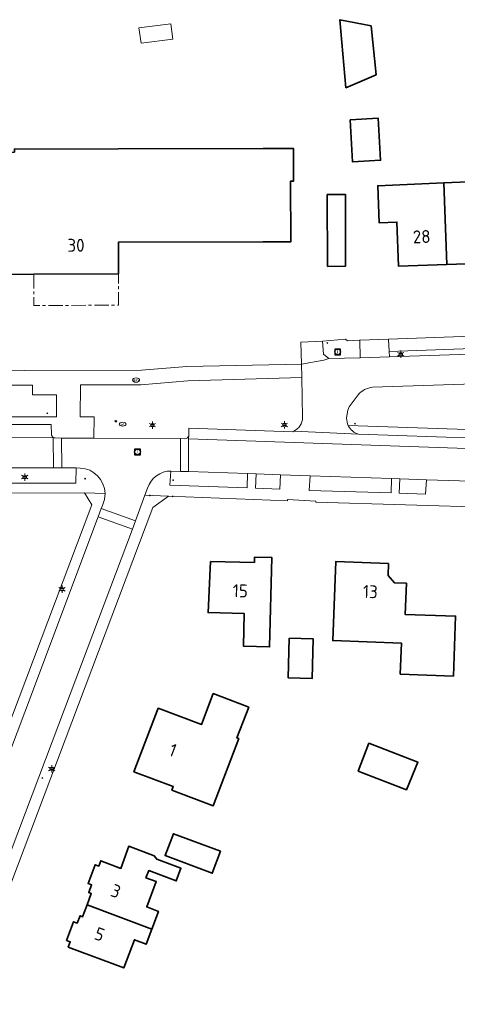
# Model space of a CAD drawing. Header units: metres. Extents: x 140853 to 145288, y 474558 to 480269.
# Tile 294 of 428: x 144095 to 144156, y 478363 to 478500. Entities that reach past the tile are written whole.
import ezdxf
from ezdxf.enums import TextEntityAlignment as Align

# ---------------------------------------------------------------- set-up
doc = ezdxf.new("R2010")
doc.units = ezdxf.units.M
doc.header["$MEASUREMENT"] = 0
doc.linetypes.add('AM-AS', pattern=[16, 10, -2, 2, -2])
for name, color, linetype, lineweight in [('B-WE-AM-AS_SPOOR_RAIL-G', 10, 'AM-AS', 18), ('B-WE-GR-GRAS-G', 60, 'Continuous', 13), ('B-WE-GR-GRAS_KRUIDENRIJK-G', 80, 'Continuous', 18), ('B-WE-IE-TERREINAFSCHEIDING_KUNSTMATIG_HEKWERK-G', 20, 'IE-TERREINAFSCHEIDING-KUNSTMATIG', 18), ('B-WE-IE-TERREINAFSCHEIDING_KUNSTMATIG_MUUR-G', 90, 'IE-TERREINAFSCHEIDING-KUNSTMATIG-DICHT', 18), ('B-WE-KL-ET_LS_OV_LICHTMAST-S', 190, 'Continuous', 18), ('B-WE-KL-GAS_PUT-S', 30, 'Continuous', 18), ('B-WE-KL-WATER_BRANDLEIDING_PUT-S', 150, 'Continuous', 18), ('B-WE-KL-WATER_PUT-S', 170, 'Continuous', 18), ('B-WE-OG-BEBOUWING-G', 7, 'Continuous', 35), ('B-WE-OG-BEBOUWING_BIJGEBOUW-G', 7, 'Continuous', 18), ('B-WE-OG-BEBOUWING_HUISNUMMER-T18', 10, 'Continuous', 18), ('B-WE-OG-TERREIN_ERF-G', 7, 'Continuous', 18), ('B-WE-RI-GWA_RIOOLPUT-S', 30, 'Continuous', 18), ('B-WE-VH-VERHARDING_BETONSTRAATSTEEN-G', 252, 'Continuous', 18), ('B-WE-VH-VERHARDING_STRAATBAKSTEEN-G', 252, 'Continuous', 18), ('X-XX-XX-ALGEMEEN-S', 7, 'Continuous', 18)]:
    doc.layers.add(name, color=color, linetype=linetype, lineweight=lineweight)
doc.styles.add('NLCS-ISO', font='txt')
doc.linetypes.add('IE-TERREINAFSCHEIDING-KUNSTMATIG', pattern='A,4,[82,NLCS.shx,S=0.75,R=90,X=0,Y=0],4,-2', length=10)
doc.linetypes.add('IE-TERREINAFSCHEIDING-KUNSTMATIG-DICHT', pattern='A,8,-1,[82,NLCS.shx,S=0.75,R=90,X=0,Y=0],-1', length=10)

# ---------------------------------------------------------------- blocks, each defined once
blk = doc.blocks.new('SIE-WEG_AFVALBAK_TYPE_01')
for radius in [0.25, 0.156]:
    blk.add_circle((0, 0), radius)
blk = doc.blocks.new('B-SIE-WEG_LICHTMAST-SO')
at = {"ltscale": 0.1}
for p, q in [((-1.1, 0.63), (-2.19, 1.27)), ((0, 1.27), (0, 2.53)), ((1.1, 0.63), (2.19, 1.27)), ((-1.1, -0.63), (-2.19, -1.27)), ((0, -1.27), (0, -2.53)), ((1.1, -0.63), (2.19, -1.27))]:
    blk.add_line(p, q, dxfattribs=at)
at = {"flags": 128}
for points in [[(-1.16, 0.5), (1.16, 0.5)], [(-1.16, -0.5), (1.16, -0.5)]]:
    blk.add_lwpolyline(points, dxfattribs=at)
at = {"ltscale": 0.1}
blk.add_circle((0, 0), 1.27, dxfattribs=at)
at = {"style": 'NLCS-ISO'}
blk.add_attdef('TYPE', text='', height=1.8, dxfattribs=at).set_placement((0, 2.53), align=Align.BOTTOM_CENTER)
blk = doc.blocks.new('SRI-PUT_INSPECTIE-SO')
at = {"lineweight": -3, "flags": 128}
blk.add_lwpolyline([(-2, -2), (2, -2), (2, 2), (-2, 2)], close=True, dxfattribs=at)
at = {"lineweight": -3, "ltscale": 1.5}
blk.add_circle((0, 0), 2, dxfattribs=at)
at = {"ltscale": 0.1, "style": 'NLCS-ISO'}
blk.add_text('I', height=2.5, dxfattribs=at).set_placement((0, -0.01), align=Align.MIDDLE_CENTER)
blk = doc.blocks.new('SKL-GAS_PUT-SO')
at = {"color": 0, "linetype": 'ByBlock', "lineweight": 18}
blk.add_ellipse((0, 0), major_axis=(2.5, 0), ratio=0.601255, dxfattribs=at)
at = {"color": 0, "linetype": 'ByBlock', "lineweight": 18, "style": 'NLCS-ISO'}
blk.add_text('gas', height=1.8, dxfattribs=at).set_placement((0.12, 0.3), align=Align.MIDDLE_CENTER)
blk = doc.blocks.new('SKL-WATERLEIDINGPUT-SO')
at = {"color": 0, "linetype": 'ByBlock', "lineweight": 18}
blk.add_ellipse((0, 0), major_axis=(2.5, 0), ratio=0.54, dxfattribs=at)
at = {"color": 0, "linetype": 'ByBlock', "lineweight": 18, "style": 'NLCS-ISO'}
blk.add_text('wl', height=1.8, dxfattribs=at).set_placement((0, 0), align=Align.MIDDLE_CENTER)
blk = doc.blocks.new('SIE-WEG_STRAATPOT_BRANDKRAAN-SO')
blk.add_ellipse((0, 0), major_axis=(-0.729, 0), ratio=0.685994)
at = {"style": 'NLCS-ISO'}
blk.add_text('BR', height=0.4, dxfattribs=at).set_placement((-0.3, -0.15))

msp = doc.modelspace()

# ---------------------------------------------------------------- linework, layer by layer
at = {"layer": 'B-WE-AM-AS_SPOOR_RAIL-G', "ltscale": 0.2, "flags": 128}
msp.add_lwpolyline([(144096.573, 478464.459), (144096.582, 478460.099), (144108.382, 478460.123), (144108.373, 478464.483), (144096.573, 478464.459)], close=True, dxfattribs=at)
at = {"layer": 'B-WE-GR-GRAS-G', "ltscale": 0.2, "flags": 128}
msp.add_lwpolyline([(144146.127, 478452.96), (144162.838, 478453.514), (144162.825, 478454.269), (144146.082, 478453.66), (144146.127, 478452.96)], close=True, dxfattribs=at)
at = {"layer": 'B-WE-GR-GRAS_KRUIDENRIJK-G', "ltscale": 0.2, "flags": 128}
for points in [[(144162.795, 478456.015), (144145.968, 478455.409), (144146.082, 478453.66), (144162.825, 478454.269), (144162.795, 478456.015)], [(144141.92, 478455.268), (144140.252, 478455.154), (144139.995, 478455.379), (144136.78, 478455.104), (144136.945, 478453.3), (144137.655, 478452.702), (144142.01, 478452.781), (144141.961, 478455.271), (144141.946, 478455.27), (144141.92, 478455.268)], [(144102.49, 478437.459), (144100.491, 478437.464), (144099.323, 478437.475), (144086.288, 478437.476), (144086.27, 478435.354), (144102.458, 478435.362), (144102.49, 478437.459)], [(144117.005, 478436.976), (144115.688, 478437.034), (144115.521, 478435.08), (144126.292, 478434.683), (144126.362, 478436.674), (144118.125, 478436.947), (144117.005, 478436.976)], [(144127.569, 478436.635), (144127.469, 478434.639), (144130.842, 478434.512), (144130.94, 478436.516), (144127.569, 478436.635)], [(144135.066, 478436.36), (144134.945, 478434.336), (144146.333, 478433.979), (144146.392, 478435.988), (144135.066, 478436.36)], [(144147.56, 478435.948), (144147.459, 478433.946), (144151.145, 478433.833), (144151.248, 478435.813), (144147.56, 478435.948)]]:
    msp.add_lwpolyline(points, close=True, dxfattribs=at)
for points in [[(144140.144, 478444.395, 0.1172728), (144140.38, 478443.356), (144140.38, 478443.356), (144217.586, 478440.757), (144217.586, 478440.757, -0.1823666), (144227.618, 478447.429), (144227.618, 478447.429, 0.1649774), (144235.14, 478451.43), (144235.14, 478451.43), (144235.304, 478451.907), (144156.476, 478449.111), (144143.755, 478448.699), (144143.755, 478448.699, 0.200894), (144141.731, 478447.64), (144141.731, 478447.64), (144140.622, 478446.167), (144140.622, 478446.167, 0.0954594), (144140.259, 478445.296), (144140.259, 478445.296), (144140.144, 478444.395)], [(144134.011, 478444.471), (144133.896, 478450.053), (144118.031, 478449.618), (144111.503, 478449.02), (144103.089, 478449.025), (144103.046, 478444.564), (144104.993, 478444.57), (144104.964, 478441.605), (144117.029, 478441.541), (144117.598, 478441.531), (144117.598, 478441.531, 0.4060404), (144118.151, 478441.985), (144118.151, 478441.985), (144118.182, 478442.996), (144132.635, 478442.514), (144132.776, 478442.576), (144132.776, 478442.576, 0.2792143), (144134.011, 478444.471)], [(144084.481, 478443.491), (144084.479, 478444.568), (144099.772, 478444.573), (144099.771, 478447.648), (144096.42, 478447.638), (144096.414, 478449.003), (144062.665, 478449.002), (144062.678, 478446.578), (144062.678, 478446.578, 0.415443), (144065.456, 478443.495), (144065.456, 478443.495), (144084.481, 478443.491)]]:
    msp.add_lwpolyline(points, format="xyb", close=True, dxfattribs=at)
at = {"layer": 'B-WE-IE-TERREINAFSCHEIDING_KUNSTMATIG_HEKWERK-G', "ltscale": 0.2, "flags": 128}
for points in [[(144133.748, 478454.993), (144136.78, 478455.104)], [(144133.748, 478454.993), (144133.841, 478451.899)], [(144139.995, 478455.379), (144136.78, 478455.104)], [(144062.639, 478450.963), (144111.585, 478451.069), (144117.887, 478451.576), (144133.841, 478451.899)]]:
    msp.add_lwpolyline(points, dxfattribs=at)
at = {"layer": 'B-WE-IE-TERREINAFSCHEIDING_KUNSTMATIG_MUUR-G', "ltscale": 0.2, "flags": 128}
for points in [[(144162.795, 478456.015), (144145.968, 478455.409)], [(144141.92, 478455.268), (144140.252, 478455.154), (144139.995, 478455.379)], [(144141.946, 478455.27), (144141.92, 478455.268)], [(144141.961, 478455.271), (144141.946, 478455.27)]]:
    msp.add_lwpolyline(points, dxfattribs=at)
at = {"layer": 'B-WE-OG-BEBOUWING-G', "ltscale": 0.2, "flags": 128}
for points in [[(144143.549, 478499.043), (144139.213, 478499.895), (144140.043, 478490.417), (144144.238, 478492.221), (144143.549, 478499.043)], [(144140.644, 478485.953), (144140.948, 478480.118), (144144.861, 478480.321), (144144.557, 478486.157), (144140.644, 478485.953)], [(144062.521, 478475.481), (144062.549, 478461.181), (144069.499, 478461.195), (144069.493, 478464.405), (144096.573, 478464.459), (144108.373, 478464.483), (144108.364, 478468.903), (144128.544, 478468.943), (144132.364, 478468.951), (144132.347, 478477.411), (144132.747, 478477.412), (144132.738, 478481.962), (144128.518, 478481.954), (144108.338, 478481.913), (144093.888, 478481.884), (144093.889, 478481.454), (144069.764, 478481.406), (144065.996, 478475.488), (144062.521, 478475.481)], [(144153.68, 478477.155), (144144.466, 478476.777), (144144.654, 478471.61), (144147.152, 478471.701), (144147.375, 478465.555), (144154.091, 478465.798), (144153.68, 478477.155)], [(144153.68, 478477.155), (144154.091, 478465.798), (144160.808, 478466.042), (144160.703, 478468.94), (144162.402, 478469.002), (144162.306, 478472.681), (144160.587, 478472.636), (144160.462, 478477.434), (144153.68, 478477.155)], [(144137.422, 478475.541), (144137.483, 478465.54), (144139.963, 478465.555), (144139.963, 478475.555), (144137.422, 478475.541)], [(144121.17, 478424.446), (144120.865, 478417.308), (144125.899, 478417.187), (144125.789, 478412.619), (144129.428, 478412.531), (144129.728, 478424.997), (144127.319, 478425.055), (144127.301, 478424.298), (144121.17, 478424.446)], [(144145.975, 478424.138), (144138.62, 478424.417), (144138.204, 478413.425), (144147.767, 478413.063), (144147.604, 478408.756), (144155.017, 478408.475), (144155.313, 478416.821), (144148.312, 478417.042), (144148.476, 478421.412), (144146.817, 478421.471), (144145.912, 478422.49), (144145.975, 478424.138)], [(144132.158, 478413.736), (144132.025, 478408.217), (144135.354, 478408.137), (144135.487, 478413.656), (144132.158, 478413.736)], [(144113.896, 478404.012), (144110.534, 478395.16), (144116.012, 478393.079), (144115.827, 478392.593), (144121.577, 478390.409), (144125.128, 478399.757), (144124.875, 478399.854), (144126.513, 478404.138), (144121.572, 478406.027), (144119.92, 478401.708), (144113.896, 478404.012)], [(144141.736, 478395.232), (144148.463, 478392.632), (144150.076, 478396.479), (144143.24, 478399.122), (144141.736, 478395.232)], [(144122.577, 478384.066), (144116.021, 478386.519), (144114.879, 478383.466), (144121.434, 478381.013), (144122.577, 478384.066)], [(144104, 478376.602), (144113.01, 478373.218), (144113.942, 478375.698), (144112.304, 478376.314), (144113.629, 478379.843), (144112.206, 478380.377), (144112.585, 478381.385), (144116.414, 478379.947), (144117.075, 478381.707), (144113.742, 478382.959), (144113.362, 478383.454), (144109.814, 478384.768), (144108.708, 478381.692), (144105.901, 478382.746), (144105.621, 478381.999), (144105.115, 478382.188), (144104.14, 478379.592), (144104.646, 478379.402), (144104.235, 478378.309), (144104.591, 478378.176), (144104, 478376.602)], [(144104, 478376.602), (144103.384, 478374.963), (144103.028, 478375.096), (144102.639, 478374.06), (144102.133, 478374.25), (144101.162, 478371.662), (144101.667, 478371.473), (144101.387, 478370.725), (144109.114, 478367.823), (144110.588, 478371.745), (144112.226, 478371.13), (144113.01, 478373.218), (144104, 478376.602)]]:
    msp.add_lwpolyline(points, close=True, dxfattribs=at)
at = {"layer": 'B-WE-OG-BEBOUWING_BIJGEBOUW-G', "ltscale": 0.2, "flags": 128}
msp.add_lwpolyline([(144115.93, 478497.168), (144115.666, 478499.307), (144111.23, 478498.759), (144111.533, 478496.625), (144115.93, 478497.168)], close=True, dxfattribs=at)
at = {"layer": 'B-WE-OG-TERREIN_ERF-G', "ltscale": 0.2, "flags": 128}
for points in [[(144143.549, 478499.043), (144144.238, 478492.221), (144140.043, 478490.417), (144139.213, 478499.895), (144143.549, 478499.043)], [(144140.644, 478485.953), (144144.557, 478486.157), (144144.861, 478480.321), (144140.948, 478480.118), (144140.644, 478485.953)], [(144069.493, 478464.405), (144069.499, 478461.195), (144062.549, 478461.181), (144062.521, 478475.481), (144065.996, 478475.488), (144069.764, 478481.406), (144093.889, 478481.454), (144093.888, 478481.884), (144108.338, 478481.913), (144128.518, 478481.954), (144132.738, 478481.962), (144132.747, 478477.412), (144132.347, 478477.411), (144132.364, 478468.951), (144128.544, 478468.943), (144108.364, 478468.903), (144108.373, 478464.483), (144096.573, 478464.459), (144069.493, 478464.405)], [(144154.091, 478465.798), (144147.375, 478465.555), (144147.152, 478471.701), (144144.654, 478471.61), (144144.466, 478476.777), (144153.68, 478477.155), (144160.462, 478477.434), (144160.587, 478472.636), (144162.306, 478472.681), (144162.402, 478469.002), (144160.703, 478468.94), (144160.808, 478466.042), (144154.091, 478465.798)], [(144137.422, 478475.541), (144139.963, 478475.555), (144139.963, 478465.555), (144137.483, 478465.54), (144137.422, 478475.541)], [(144121.17, 478424.446), (144127.301, 478424.298), (144127.319, 478425.055), (144129.728, 478424.997), (144129.428, 478412.531), (144125.789, 478412.619), (144125.899, 478417.187), (144120.865, 478417.308), (144121.17, 478424.446)], [(144145.975, 478424.138), (144145.912, 478422.49), (144146.817, 478421.471), (144148.476, 478421.412), (144148.312, 478417.042), (144155.313, 478416.821), (144155.017, 478408.475), (144147.604, 478408.756), (144147.767, 478413.063), (144138.204, 478413.425), (144138.62, 478424.417), (144145.975, 478424.138)], [(144132.158, 478413.736), (144135.487, 478413.656), (144135.354, 478408.137), (144132.025, 478408.217), (144132.158, 478413.736)], [(144113.896, 478404.012), (144119.92, 478401.708), (144121.572, 478406.027), (144126.513, 478404.138), (144124.875, 478399.854), (144125.128, 478399.757), (144121.577, 478390.409), (144115.827, 478392.593), (144116.012, 478393.079), (144110.534, 478395.16), (144113.896, 478404.012)], [(144141.736, 478395.232), (144143.24, 478399.122), (144150.076, 478396.479), (144148.463, 478392.632), (144141.736, 478395.232)], [(144122.577, 478384.066), (144121.434, 478381.013), (144114.879, 478383.466), (144116.021, 478386.519), (144122.577, 478384.066)], [(144113.01, 478373.218), (144112.226, 478371.13), (144110.588, 478371.745), (144109.114, 478367.823), (144101.387, 478370.725), (144101.667, 478371.473), (144101.162, 478371.662), (144102.133, 478374.25), (144102.639, 478374.06), (144103.028, 478375.096), (144103.384, 478374.963), (144104, 478376.602), (144104.591, 478378.176), (144104.235, 478378.309), (144104.646, 478379.402), (144104.14, 478379.592), (144105.115, 478382.188), (144105.621, 478381.999), (144105.901, 478382.746), (144108.708, 478381.692), (144109.814, 478384.768), (144113.362, 478383.454), (144113.742, 478382.959), (144117.075, 478381.707), (144116.414, 478379.947), (144112.585, 478381.385), (144112.206, 478380.377), (144113.629, 478379.843), (144112.304, 478376.314), (144113.942, 478375.698), (144113.01, 478373.218)]]:
    msp.add_lwpolyline(points, close=True, dxfattribs=at)
for points in [[(144062.639, 478450.963), (144111.585, 478451.069), (144117.887, 478451.576), (144133.841, 478451.899), (144133.748, 478454.993), (144136.78, 478455.104), (144139.995, 478455.379), (144140.252, 478455.154), (144141.92, 478455.268), (144141.946, 478455.27), (144141.961, 478455.271), (144145.968, 478455.409), (144162.795, 478456.015)], [(144065.218, 478327.838), (144104.664, 478432.337), (144103.649, 478434.019), (144020.37, 478433.821)], [(144118.804, 478222.127), (144124.054, 478233.127), (144131.369, 478248.397), (144132.143, 478250), (144132.143, 478250), (144142.91, 478272.312), (144153.708, 478294.466), (144163.108, 478313.875), (144173.142, 478334.481), (144192.092, 478373.63), (144203.219, 478396.504), (144217.955, 478426.52), (144218.642, 478427.919), (144217.405, 478429.936), (144191.001, 478430.818), (144160.829, 478431.934), (144135.856, 478432.687), (144135.86, 478432.837), (144131.906, 478433.076), (144131.892, 478432.896), (144115.331, 478433.53), (144113.158, 478431.957), (144069.709, 478316.904)]]:
    msp.add_lwpolyline(points, dxfattribs=at)
at = {"layer": 'B-WE-VH-VERHARDING_BETONSTRAATSTEEN-G', "ltscale": 0.2, "flags": 128}
for points in [[(144100.459, 478441.633), (144099.572, 478441.64), (144099.572, 478441.64, -0.141709), (144099.298, 478441.715), (144099.298, 478441.715), (144099.323, 478437.475), (144100.491, 478437.464), (144100.459, 478441.633)], [(144100.459, 478441.633), (144100.491, 478437.464), (144102.49, 478437.459), (144103.024, 478437.454), (144103.024, 478437.454, -0.395909), (144106.511, 478433.899), (144106.511, 478433.899, -0.1184333), (144106.15, 478432.237), (144106.15, 478432.237), (144105.973, 478431.81), (144110.749, 478430.079), (144112.06, 478433.667), (144112.42, 478434.652), (144112.42, 478434.652, -0.3274308), (144115.688, 478437.034), (144115.688, 478437.034), (144117.005, 478436.976), (144117.029, 478441.541), (144104.964, 478441.605), (144103.017, 478441.615), (144100.459, 478441.633)], [(144117.598, 478441.531), (144117.029, 478441.541), (144117.005, 478436.976), (144118.125, 478436.947), (144118.149, 478441.512), (144118.151, 478441.985), (144118.151, 478441.985, -0.4060404), (144117.598, 478441.531)]]:
    msp.add_lwpolyline(points, format="xyb", close=True, dxfattribs=at)
msp.add_lwpolyline([(144110.749, 478430.079), (144105.973, 478431.81), (144105.566, 478430.667), (144110.323, 478428.95), (144110.749, 478430.079)], close=True, dxfattribs=at)
at = {"layer": 'B-WE-VH-VERHARDING_STRAATBAKSTEEN-G', "ltscale": 0.2, "flags": 128}
for points in [[(144136.955, 478452.465), (144137.655, 478452.702), (144136.945, 478453.3), (144136.78, 478455.104), (144133.748, 478454.993), (144133.841, 478451.899), (144136.955, 478452.465)], [(144142.01, 478452.781), (144146.127, 478452.96), (144146.082, 478453.66), (144145.968, 478455.409), (144141.961, 478455.271), (144142.01, 478452.781)], [(144141.797, 478442.158), (144132.776, 478442.576), (144132.635, 478442.514), (144118.182, 478442.996), (144118.151, 478441.985), (144118.149, 478441.512), (144215.676, 478438.132), (144215.721, 478439.655), (144215.495, 478439.677), (144189.011, 478440.55), (144163.514, 478441.43), (144141.797, 478442.158)], [(144164.118, 478435.375), (144173.602, 478435.045), (144180.26, 478434.821), (144185.998, 478434.625), (144187.793, 478434.566), (144215.542, 478433.602), (144215.676, 478438.132), (144118.149, 478441.512), (144118.125, 478436.947), (144126.362, 478436.674), (144127.569, 478436.635), (144130.94, 478436.516), (144135.066, 478436.36), (144146.392, 478435.988), (144147.56, 478435.948), (144151.248, 478435.813), (144155.848, 478435.658), (144163.027, 478435.413), (144164.118, 478435.375)], [(144113.158, 478431.957), (144115.331, 478433.53), (144112.06, 478433.667), (144110.749, 478430.079), (144110.323, 478428.95), (144100.081, 478401.781), (144079.34, 478346.883), (144069.688, 478321.227), (144049.22, 478267.303), (144042.705, 478250), (144037.142, 478235.226), (144036.733, 478234.135), (144036.554, 478233.625), (144036.36, 478232.907), (144037.821, 478232.674), (144044.379, 478250), (144069.709, 478316.904), (144113.158, 478431.957)]]:
    msp.add_lwpolyline(points, close=True, dxfattribs=at)
for points in [[(144162.838, 478453.514), (144146.127, 478452.96), (144142.01, 478452.781), (144137.655, 478452.702), (144136.955, 478452.465), (144133.841, 478451.899), (144133.896, 478450.053), (144134.011, 478444.471), (144134.011, 478444.471, -0.2792143), (144132.776, 478442.576), (144132.776, 478442.576), (144141.797, 478442.158), (144141.797, 478442.158, -0.2091521), (144140.38, 478443.356), (144140.38, 478443.356, -0.1172728), (144140.144, 478444.395), (144140.144, 478444.395), (144140.259, 478445.296), (144140.259, 478445.296, -0.0954594), (144140.622, 478446.167), (144140.622, 478446.167), (144141.731, 478447.64), (144141.731, 478447.64, -0.200894), (144143.755, 478448.699), (144143.755, 478448.699), (144156.476, 478449.111)], [(144084.481, 478443.491), (144099, 478443.516), (144099.058, 478442.13), (144099.058, 478442.13, 0.2551072), (144099.298, 478441.715), (144099.298, 478441.715, 0.141709), (144099.572, 478441.64), (144099.572, 478441.64), (144100.459, 478441.633), (144103.017, 478441.615), (144104.964, 478441.605), (144104.993, 478444.57), (144103.046, 478444.564), (144103.089, 478449.025), (144111.503, 478449.02), (144118.031, 478449.618), (144133.896, 478450.053), (144133.841, 478451.899), (144133.841, 478451.899), (144117.887, 478451.576), (144111.585, 478451.069), (144062.639, 478450.963)], [(144217.586, 478440.757), (144140.38, 478443.356), (144140.38, 478443.356, 0.2091521), (144141.797, 478442.158), (144141.797, 478442.158), (144163.514, 478441.43)], [(144020.37, 478433.821), (144103.649, 478434.019), (144106.511, 478433.899), (144106.511, 478433.899, 0.395909), (144103.024, 478437.454), (144103.024, 478437.454), (144102.49, 478437.459), (144102.458, 478435.362), (144086.27, 478435.354)], [(144155.848, 478435.658), (144151.248, 478435.813), (144151.145, 478433.833), (144147.459, 478433.946), (144147.56, 478435.948), (144146.392, 478435.988), (144146.333, 478433.979), (144134.945, 478434.336), (144135.066, 478436.36), (144130.94, 478436.516), (144130.842, 478434.512), (144127.469, 478434.639), (144127.569, 478436.635), (144126.362, 478436.674), (144126.292, 478434.683), (144115.521, 478435.08), (144115.688, 478437.034), (144115.688, 478437.034, 0.3274308), (144112.42, 478434.652), (144112.42, 478434.652), (144112.06, 478433.667), (144115.331, 478433.53), (144131.892, 478432.896), (144131.906, 478433.076), (144135.86, 478432.837), (144135.856, 478432.687), (144160.829, 478431.934)]]:
    msp.add_lwpolyline(points, format="xyb", dxfattribs=at)
for points in [[(144062.665, 478449.002), (144096.414, 478449.003), (144096.42, 478447.638), (144099.771, 478447.648), (144099.772, 478444.573), (144084.479, 478444.568)], [(144086.288, 478437.476), (144099.323, 478437.475), (144099.323, 478437.475), (144099.298, 478441.715), (144064.392, 478441.65)], [(144079.34, 478346.883), (144100.081, 478401.781), (144110.323, 478428.95), (144105.566, 478430.667), (144105.48, 478430.427), (144095.339, 478403.467), (144083.156, 478371.16)]]:
    msp.add_lwpolyline(points, dxfattribs=at)
for points in [[(144084.481, 478443.491), (144065.456, 478443.495), (144065.456, 478442.555), (144065.456, 478442.555, -0.3569622), (144064.392, 478441.65), (144064.392, 478441.65), (144099.298, 478441.715), (144099.298, 478441.715, -0.2551072), (144099.058, 478442.13), (144099.058, 478442.13), (144099, 478443.516), (144084.481, 478443.491)], [(144056.155, 478309.109), (144057.583, 478308.418), (144059.119, 478307.278), (144064.088, 478320.401), (144064.949, 478322.717), (144074.592, 478348.297), (144083.156, 478371.16), (144095.339, 478403.467), (144105.48, 478430.427), (144105.566, 478430.667), (144105.973, 478431.81), (144106.15, 478432.237), (144106.15, 478432.237, 0.1184333), (144106.511, 478433.899), (144106.511, 478433.899), (144103.649, 478434.019), (144104.664, 478432.337), (144065.218, 478327.838), (144056.155, 478309.109)]]:
    msp.add_lwpolyline(points, format="xyb", close=True, dxfattribs=at)

# ---------------------------------------------------------------- block references
at = {"layer": 'B-WE-KL-ET_LS_OV_LICHTMAST-S', "xscale": 0.2, "yscale": 0.2, "zscale": 0.2}
for p in [(144147.687, 478453.3), (144113.111, 478443.42), (144131.49, 478443.464), (144095.336, 478436.189), (144100.519, 478420.562), (144099.084, 478395.541)]:
    msp.add_blockref('B-SIE-WEG_LICHTMAST-SO', p, dxfattribs=at)
at = {"layer": 'B-WE-KL-GAS_PUT-S', "xscale": 0.2, "yscale": 0.2, "zscale": 0.2}
msp.add_blockref('SKL-GAS_PUT-SO', (144110.823, 478449.7), dxfattribs=at)
at = {"layer": 'B-WE-KL-WATER_BRANDLEIDING_PUT-S', "xscale": 0.2, "yscale": 0.2, "zscale": 0.2}
msp.add_blockref('SIE-WEG_STRAATPOT_BRANDKRAAN-SO', (144108.023, 478443.966), dxfattribs=at)
at = {"layer": 'B-WE-KL-WATER_PUT-S', "xscale": 0.2, "yscale": 0.2, "zscale": 0.2}
msp.add_blockref('SKL-WATERLEIDINGPUT-SO', (144108.961, 478443.556), dxfattribs=at)
at = {"layer": 'B-WE-RI-GWA_RIOOLPUT-S', "xscale": 0.2, "yscale": 0.2, "zscale": 0.2}
for p in [(144138.894, 478453.625), (144111.022, 478439.696)]:
    msp.add_blockref('SRI-PUT_INSPECTIE-SO', p, dxfattribs=at)
at = {"layer": 'X-XX-XX-ALGEMEEN-S', "xscale": 0.2, "yscale": 0.2, "zscale": 0.2}
for p in [(144137.457, 478454.863), (144098.471, 478445.073), (144141.306, 478443.628), (144103.744, 478435.97), (144116.002, 478435.757), (144112.732, 478433.623), (144115.922, 478433.5), (144097.775, 478394.283)]:
    msp.add_blockref('SIE-WEG_AFVALBAK_TYPE_01', p, dxfattribs=at)

# ---------------------------------------------------------------- texts
at = {"layer": 'B-WE-OG-BEBOUWING_HUISNUMMER-T18', "style": 'NLCS-ISO'}
for s, rotation, p in [('28', 2.1, (144150.589, 478469.674)), ('30', 0.1, (144102.465, 478468.471)), ('15', 358.6, (144125.344, 478420.344)), ('13', 357.8, (144143.446, 478420.231)), ('1', 339.2, (144115.954, 478398.165)), ('3', 339.4, (144108.012, 478378.524)), ('5', 339.4, (144105.754, 478372.514))]:
    msp.add_text(s, height=1.8, rotation=rotation, dxfattribs=at).set_placement(p, align=Align.MIDDLE_CENTER)

doc.saveas('drawing.dxf')
